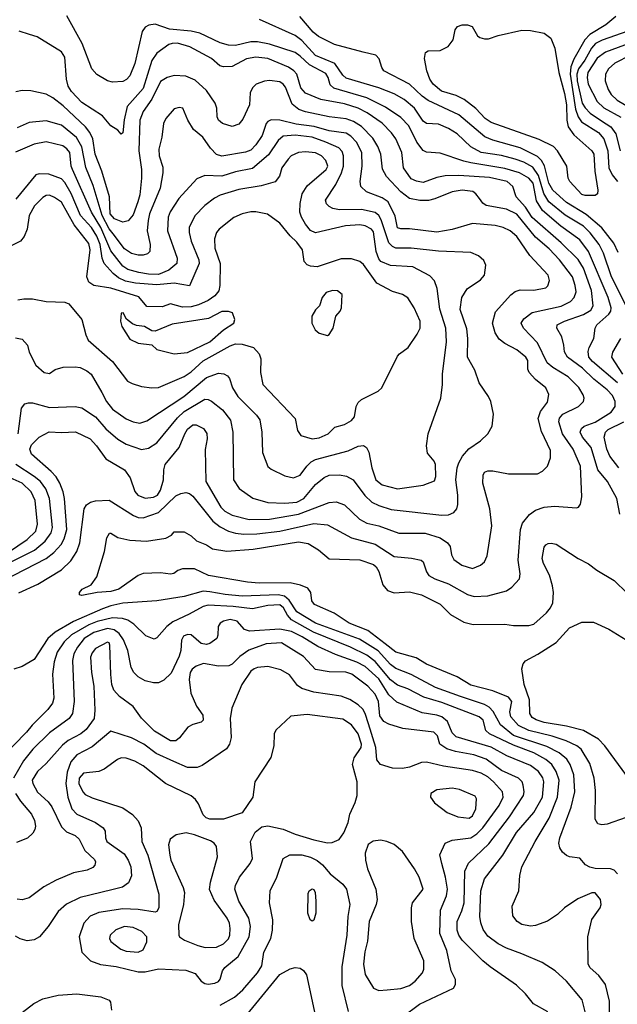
# Model space of a CAD drawing. Extents: x 997026 to 1115308, y 536381 to 619039.
# Tile 399 of 484: x 1066270 to 1069774, y 599130 to 604904. Entities that reach past the tile are written whole.
import ezdxf

# ---------------------------------------------------------------- set-up
doc = ezdxf.new("R2010")
doc.units = 0

msp = doc.modelspace()

# ---------------------------------------------------------------- linework, layer by layer
at = {"layer": '0CON20XD'}
for points in [[(1069774.9, 602774.9), (1069629.1, 602899.1), (1069607.7, 602925), (1069602.1, 602957.9), (1069607.9, 602982.1), (1069635.5, 603035), (1069643.6, 603095), (1069654.5, 603115), (1069725, 603177.5), (1069735.8, 603195), (1069738, 603215), (1069720.2, 603275), (1069605.1, 603545.1), (1069555, 603612.9), (1069442.4, 603692.4), (1069334.6, 603784.6), (1069300.9, 603840.9), (1069279.8, 603945), (1069255, 603974.3), (1069200.9, 604005), (1069115, 604031.4), (1068915.7, 604064.3), (1068873.4, 604073.4), (1068735, 604122.1), (1068655, 604126.9), (1068635, 604136.1), (1068599.2, 604185), (1068550.8, 604280.8), (1068505, 604330), (1068415, 604390.7), (1068305, 604445.6), (1068111.7, 604501.7), (1068091.4, 604521.4), (1068079.1, 604565), (1068065, 604588.5), (1067968.4, 604638.4), (1067915, 604690.7), (1067885, 604711.6), (1067735, 604760.7), (1067665, 604773.7), (1067625, 604773.2), (1067535, 604751.9), (1067495, 604753.8), (1067445, 604768.7), (1067325.6, 604825.6), (1067275, 604837), (1067149, 604849), (1067065, 604877.3), (1067027.6, 604872.4), (1067005, 604860), (1066988.6, 604835), (1066945, 604648), (1066915, 604574.5), (1066896.5, 604553.5), (1066875, 604542), (1066815, 604538.4), (1066785, 604545.3), (1066722.8, 604582.8), (1066692.5, 604615), (1066636.2, 604765), (1066545.9, 604925.9)], [(1069825.2, 603225), (1069739.2, 603395), (1069692.9, 603535), (1069667.5, 603585), (1069615, 603653.2), (1069575, 603693.2), (1069467.8, 603757.8), (1069373.3, 603835), (1069343.8, 603883.8), (1069311.1, 603991.1), (1069278.2, 604038.2), (1069225, 604068.5), (1069175, 604086.7), (1069095, 604107), (1068975, 604125.7), (1068915, 604158.4), (1068834.4, 604234.4), (1068785, 604266), (1068725, 604290.4), (1068655.5, 604294.5), (1068635, 604308.5), (1068585, 604386), (1068525, 604435.9), (1068465, 604469.5), (1068375.2, 604505.2), (1068185, 604561), (1068165, 604577.8), (1068117.3, 604647.3), (1068005, 604694.2), (1067925, 604781.4), (1067885, 604811.9), (1067675.3, 604905.3)], [(1069778.7, 603538.7), (1069753.5, 603593.5), (1069682.9, 603682.9), (1069591.9, 603761.9), (1069475, 603832.6), (1069395, 603904.2), (1069371.9, 603945), (1069347, 604047), (1069328.8, 604078.8), (1069305, 604101.6), (1069205, 604153.2), (1069045, 604198.3), (1068997.5, 604217.5), (1068845, 604345.3), (1068665, 604430), (1068629.4, 604455), (1068555.5, 604525.5), (1068405.7, 604605), (1068393.1, 604623.1), (1068377.1, 604675), (1068357.8, 604695), (1068284.4, 604714.4), (1068115, 604758.1), (1068021.5, 604805), (1067989.9, 604829.9), (1067912.8, 604922.8)], [(1069645, 603872), (1069585, 603872.2), (1069565, 603878.9), (1069495.7, 603955), (1069485.7, 603975), (1069478.6, 604045), (1069424.1, 604134.1), (1069399.7, 604159.7), (1069315, 604202.2), (1069035, 604301.2), (1068999.6, 604325), (1068945, 604382.5), (1068876, 604436), (1068830.1, 604460.1), (1068743.1, 604485), (1068694.6, 604525), (1068675, 604555.8), (1068656.4, 604605), (1068644.2, 604675.8), (1068649.3, 604710.7), (1068665, 604721.2), (1068735, 604723.5), (1068783.1, 604746.9), (1068812.5, 604785), (1068824, 604845), (1068837.5, 604865), (1068865, 604873.8), (1068895, 604873.8), (1068923.9, 604863.9), (1068955, 604810), (1068968.8, 604798.8), (1068995, 604790.8), (1069017.9, 604792.1), (1069075, 604811.4), (1069215, 604842.5), (1069265, 604841.4), (1069345, 604824.2), (1069384, 604795), (1069407.1, 604737.1), (1069430.5, 604595), (1069465, 604472), (1069476.9, 604405), (1069477.7, 604315), (1069486.2, 604276.2), (1069518.2, 604228.2), (1069625, 604135.6), (1069636.2, 604115), (1069641.2, 604015), (1069660, 603905), (1069657.1, 603882.9), (1069645, 603872)], [(1069765, 604923.3), (1069705.9, 604874.1), (1069611.9, 604818.1), (1069584, 604785), (1069518.1, 604671.8), (1069502, 604628), (1069497.1, 604585), (1069528.6, 604378.6), (1069543.8, 604333.8), (1069564.8, 604305), (1069662.8, 604242.8), (1069695.7, 604205.7), (1069717.7, 604135), (1069724.1, 604035), (1069744.1, 603994.1), (1069774.3, 603954.3)], [(1069788.6, 602005), (1069771.5, 602095), (1069717.1, 602195), (1069659.1, 602265), (1069620.9, 602395), (1069568.8, 602455), (1069556.9, 602485), (1069564.1, 602505.9), (1069579.6, 602520.4), (1069645, 602543.2), (1069737.7, 602602.3), (1069761.9, 602635), (1069761.2, 602665), (1069745, 602699.6), (1069715, 602733.3), (1069636.3, 602796.3), (1069570.7, 602860.7), (1069481.2, 602925), (1069464.3, 602955.7), (1069459.5, 602995), (1069449.4, 603045), (1069418.6, 603095), (1069420.8, 603115), (1069463.8, 603136.2), (1069575, 603174.3), (1069619.5, 603200.5), (1069632.7, 603225), (1069622.3, 603315), (1069575, 603446.4), (1069545, 603496.8), (1069445, 603595.7), (1069275, 603743.9), (1069235.4, 603805.4), (1069181.8, 603865), (1069161.8, 603925), (1069128.5, 603955), (1069025, 603978), (1068845, 603991), (1068765, 603988.6), (1068715, 603978), (1068635, 603950), (1068597, 603957), (1068565, 603971.2), (1068520.3, 604035), (1068510, 604125), (1068476, 604205), (1068450.7, 604240.7), (1068395, 604296.7), (1068307.4, 604357.4), (1068255, 604384.3), (1068175, 604410), (1068036.7, 604436.7), (1067945, 604473.3), (1067918.9, 604505), (1067894.6, 604585), (1067877.1, 604605), (1067845.6, 604625), (1067725, 604677.4), (1067655, 604684.2), (1067600, 604675), (1067515, 604629.4), (1067465, 604627.1), (1067442.8, 604632.8), (1067395, 604676.1), (1067267.1, 604745), (1067195, 604766.1), (1067165, 604765.3), (1067145, 604757.6), (1067075, 604707.8), (1067045.2, 604664.8), (1066995, 604500), (1066901.1, 604395), (1066882.8, 604317.2), (1066875, 604240), (1066865, 604232.5), (1066845.8, 604255.8), (1066805, 604282), (1066755, 604340.8), (1066635, 604418.2), (1066573.2, 604483.2), (1066555.4, 604515), (1066544.6, 604555), (1066535.3, 604685), (1066515.6, 604715), (1066373.4, 604803.4), (1066328.1, 604818.1), (1066267, 604837)], [(1069835, 604836.1), (1069685, 604783), (1069646.3, 604763.7), (1069622.9, 604737.1), (1069583.6, 604666.4), (1069545.7, 604615), (1069537.2, 604585), (1069538.8, 604545), (1069568.3, 604415), (1069585, 604387.1), (1069615, 604356.8), (1069681.6, 604311.6), (1069735.7, 604275.7), (1069764.6, 604234.6), (1069790, 604135)], [(1069965, 604809.2), (1069705, 604713.2), (1069655, 604677.9), (1069601.9, 604595), (1069596.6, 604565), (1069603.9, 604525), (1069655.3, 604425), (1069695, 604387.8), (1069795, 604331.8)], [(1069851.5, 604695), (1069760, 604650), (1069722, 604615), (1069704, 604585), (1069701.8, 604545), (1069719.7, 604495), (1069738.8, 604465), (1069772.3, 604432.3), (1069868.4, 604375)], [(1066265, 601543.1), (1066375.7, 601594.3), (1066515, 601677.7), (1066569.4, 601730.6), (1066605, 601784.4), (1066622.6, 601835), (1066647.5, 602035), (1066661.3, 602058.7), (1066685.3, 602074.7), (1066715, 602082.3), (1066795, 602086.4), (1066936.5, 601996.5), (1066965, 601984.2), (1066995, 601982.1), (1067085, 602014.7), (1067185, 602111.2), (1067215, 602126.2), (1067245, 602131.2), (1067265, 602125.4), (1067285, 602110), (1067402.8, 601962.8), (1067445, 601930.7), (1067495.2, 601905.2), (1067535, 601892.6), (1067585, 601887.3), (1067661, 601889), (1067795, 601904.8), (1067995, 601950), (1068075, 601940.6), (1068216.1, 601866.1), (1068355, 601828.6), (1068465, 601756), (1068566.9, 601746.9), (1068623.3, 601735), (1068635.6, 601725), (1068654.4, 601665), (1068669.4, 601645), (1068705, 601624.1), (1068784.8, 601594.8), (1068895, 601532.7), (1068935, 601522), (1069014.5, 601524.5), (1069125, 601554.4), (1069155.8, 601575), (1069200.6, 601625), (1069204.4, 601655), (1069191.8, 601735), (1069205.9, 601915), (1069218.6, 601951.4), (1069258.7, 602001.3), (1069295, 602027.3), (1069345.4, 602044.6), (1069405, 602051.5), (1069535, 602041.2), (1069545.7, 602044.3), (1069557.6, 602062.4), (1069566.4, 602105), (1069559, 602285), (1069514.9, 602384.9), (1069452.9, 602475), (1069431.9, 602545), (1069435, 602566.4), (1069455, 602591), (1069546.4, 602635), (1069576, 602664), (1069579.2, 602685), (1069574.1, 602704.1), (1069547.3, 602747.3), (1069485, 602808.7), (1069395, 602863.7), (1069361.8, 602891.8), (1069305, 603008.8), (1069224.5, 603095), (1069209.5, 603125), (1069225, 603148.9), (1069275, 603186.2), (1069445, 603224.7), (1069499.6, 603250.4), (1069521.6, 603275), (1069531.7, 603308.3), (1069527.6, 603345), (1069510.8, 603395), (1069435.8, 603495), (1069375, 603560.3), (1069295, 603628.8), (1069185, 603763.3), (1069125, 603793.2), (1069005, 603813.8), (1068985, 603827.2), (1068965.6, 603854.4), (1068945, 603883.3), (1068926.5, 603896.5), (1068865, 603904.7), (1068804.8, 603895.2), (1068705, 603852.5), (1068667.3, 603842.8), (1068616.8, 603843.2), (1068555, 603854.7), (1068505, 603894.7), (1068420.9, 603985), (1068397.9, 604027.9), (1068387.6, 604115), (1068370.5, 604160.5), (1068340.1, 604210.1), (1068275, 604277.5), (1068227, 604307), (1068185, 604323), (1068083.8, 604335), (1067945, 604363.8), (1067907.3, 604377.3), (1067868.5, 604408.5), (1067828.2, 604508.2), (1067815, 604526.7), (1067795, 604540), (1067735, 604546.8), (1067705, 604544.1), (1067655.7, 604525), (1067634.2, 604504.2), (1067622, 604475), (1067618, 604405), (1067579, 604321), (1067555, 604292), (1067515, 604278.6), (1067460, 604295), (1067435.5, 604315), (1067427.7, 604335), (1067425.9, 604385.9), (1067416, 604415), (1067365, 604488.2), (1067299.2, 604549.2), (1067245, 604573.1), (1067176.2, 604576.2), (1067134, 604565), (1067095, 604542.2), (1067045, 604438.8), (1066994.1, 604365.9), (1066974.8, 604315), (1066969.4, 604135), (1066985.2, 604025.2), (1066985.2, 603974.8), (1066973.9, 603876.1), (1066963.3, 603835), (1066935, 603760), (1066906.2, 603723.8), (1066875, 603715.7), (1066826.8, 603736.8), (1066800.6, 603765), (1066797, 603865), (1066751.3, 604015), (1066712.4, 604115), (1066699.3, 604205), (1066682.4, 604242.4), (1066655.8, 604275), (1066525, 604399.4), (1066464.5, 604445), (1066425, 604466.7), (1066335, 604487.5), (1066285, 604489.5), (1066248.3, 604481.7)], [(1066175, 601615.9), (1066425.2, 601744.8), (1066471.3, 601778.7), (1066514.2, 601825.8), (1066531.2, 601858.8), (1066547.4, 601915), (1066533.3, 602095), (1066525.3, 602135), (1066504.7, 602185), (1066483.7, 602223.7), (1066454.8, 602254.8), (1066339.1, 602355), (1066330, 602385), (1066338.8, 602411.2), (1066383.9, 602456.1), (1066442.1, 602487.9), (1066515, 602483.1), (1066597.8, 602487.8), (1066682.9, 602445), (1066720, 602405), (1066775, 602329.5), (1066885, 602263.5), (1066917.9, 602217.9), (1066945, 602137.5), (1066962.2, 602115), (1067005, 602098.5), (1067055, 602103.3), (1067077.9, 602115), (1067095, 602145.8), (1067113.1, 602205), (1067114.7, 602265), (1067123.4, 602295), (1067205.9, 602394.1), (1067238.2, 602475), (1067255, 602502.2), (1067285, 602527.1), (1067305, 602527.5), (1067347.4, 602507.4), (1067367.1, 602477.1), (1067368.9, 602445), (1067357.6, 602382.4), (1067361.2, 602195), (1067449.6, 602045), (1067472.4, 602022.4), (1067515, 601998.7), (1067615, 601973.2), (1067735.3, 601975.3), (1067905, 602003.4), (1068085, 602072.1), (1068125, 602076.5), (1068175, 602058.5), (1068261.5, 601975), (1068305, 601951.5), (1068375, 601935.3), (1068493.6, 601893.6), (1068646.8, 601893.2), (1068735, 601865.4), (1068779.2, 601835), (1068794.4, 601814.4), (1068801.9, 601765), (1068815, 601738), (1068862.5, 601705), (1068925, 601686.4), (1068971.2, 601705), (1068996.2, 601723.8), (1069010.9, 601759.1), (1069038.9, 601935), (1069025.6, 602035), (1068984.5, 602185), (1068986.8, 602233.2), (1068995, 602250), (1069015, 602259.2), (1069045, 602259.2), (1069135, 602240), (1069305, 602241.2), (1069335, 602256.7), (1069364.1, 602285.9), (1069382.5, 602335), (1069382.7, 602377.3), (1069328.9, 602488.9), (1069309.4, 602565), (1069323.8, 602606.2), (1069365, 602660), (1069372.5, 602705), (1069354.3, 602745), (1069294.2, 602794.2), (1069256.5, 602835), (1069250, 602855), (1069248.5, 602905), (1069237.8, 602925), (1069185, 602966.9), (1069115, 603004.5), (1069080.7, 603030.7), (1069056.9, 603066.9), (1069041.8, 603125), (1069059.8, 603190.2), (1069149.3, 603290.7), (1069175, 603309.1), (1069205, 603320), (1069285, 603317.3), (1069355, 603330.8), (1069366.8, 603343.2), (1069375.5, 603374.5), (1069368.9, 603405), (1069261.4, 603521.4), (1069185, 603632.2), (1069145, 603666.2), (1069105, 603684.6), (1069057, 603697), (1068925, 603709.2), (1068805.8, 603674.2), (1068715, 603658.8), (1068555, 603676.9), (1068505, 603677.1), (1068485, 603684.3), (1068471.8, 603751.8), (1068429.6, 603835), (1068395, 603858.8), (1068304.2, 603895), (1068271.1, 603925), (1068265.4, 603955), (1068278.6, 604045), (1068276.8, 604125), (1068244.7, 604185), (1068211.5, 604221.5), (1068185, 604238.4), (1068085, 604252.5), (1067997.5, 604277.5), (1067892, 604292), (1067795, 604315.3), (1067743.7, 604316.3), (1067725, 604307.5), (1067715.7, 604295), (1067692.5, 604225), (1067655, 604170), (1067625, 604138.1), (1067595, 604126.4), (1067455, 604103.8), (1067425, 604113.3), (1067389.7, 604149.7), (1067344, 604215), (1067289.4, 604259.4), (1067255.8, 604315), (1067227.5, 604385), (1067205, 604390), (1067175, 604381.2), (1067127.1, 604325), (1067112.9, 604295), (1067104.3, 604215), (1067085.6, 604145), (1067088.5, 604105), (1067108.9, 604038.9), (1067109.5, 604005), (1067093.9, 603915), (1067031.9, 603765), (1067023.8, 603726.2), (1067018.4, 603665), (1067034.5, 603585), (1067032.5, 603545), (1067019.7, 603530.3), (1066995, 603522.2), (1066965, 603522.7), (1066925, 603533.2), (1066885, 603560.8), (1066817.7, 603647.7), (1066795, 603677), (1066752.9, 603755), (1066701.3, 603931.3), (1066657.9, 604037.9), (1066635, 604158.9), (1066602.6, 604212.6), (1066515, 604286.2), (1066425, 604311.5), (1066325, 604300.4), (1066255, 604270.4)], [(1066261.1, 602475), (1066281.5, 602625), (1066299.6, 602650.4), (1066322.2, 602657.8), (1066345, 602657.1), (1066445, 602628.8), (1066595, 602635.4), (1066635, 602626.8), (1066715, 602575.4), (1066775.3, 602505), (1066845, 602443.3), (1066895, 602414.1), (1066985, 602383.2), (1067025, 602391.8), (1067075, 602422.1), (1067195, 602569.7), (1067234, 602606), (1067355, 602677.8), (1067375, 602677.3), (1067395, 602667.7), (1067459.6, 602615), (1067505.4, 602555), (1067520.7, 602485), (1067523.6, 602205), (1067556.7, 602155), (1067637.6, 602097.6), (1067725, 602071.6), (1067825, 602068), (1067895, 602074.4), (1067935.3, 602095), (1068005, 602177.9), (1068055, 602218.9), (1068085, 602232), (1068145, 602234.1), (1068186.4, 602226.4), (1068224.5, 602205), (1068293.4, 602113.4), (1068335.2, 602075.2), (1068375, 602054.3), (1068448.5, 602031.5), (1068745, 601998.7), (1068785, 602000), (1068815, 602012.9), (1068832.2, 602035), (1068838.5, 602061.5), (1068838.2, 602115), (1068826.4, 602205), (1068834.8, 602275), (1068844.4, 602305.6), (1068866.7, 602343.3), (1068903.4, 602386.6), (1068972, 602435), (1069014, 602475), (1069039.3, 602520.7), (1069048.7, 602591.3), (1069032.2, 602665), (1069018.6, 602695), (1068963.9, 602773.9), (1068938.7, 602848.7), (1068894.7, 602925), (1068897.1, 603035), (1068891.3, 603091.3), (1068852.9, 603205), (1068862.3, 603275), (1068893.8, 603326.2), (1068971.1, 603378.9), (1068995.7, 603405), (1069002.5, 603465), (1068991.3, 603491.3), (1068959.4, 603519.4), (1068915, 603538.5), (1068725, 603546), (1068565, 603564.3), (1068474.8, 603564.8), (1068455, 603574.2), (1068434.6, 603594.6), (1068389.9, 603729.9), (1068375, 603755.9), (1068355, 603773.2), (1068275, 603790.4), (1068145, 603789.4), (1068106.6, 603796.6), (1068085, 603807.5), (1068068.5, 603825), (1068063.5, 603846.5), (1068123.4, 603936.6), (1068157.6, 604005), (1068169.3, 604045), (1068169.2, 604105), (1068161, 604131), (1068141.7, 604151.7), (1068065.6, 604185.6), (1067985, 604215.5), (1067885, 604226.7), (1067815, 604220.3), (1067785, 604196), (1067728.8, 604111.2), (1067635, 604032), (1067535, 604012), (1067455, 603985.6), (1067355, 603990), (1067308.5, 603971.5), (1067203.8, 603855), (1067153.2, 603776.8), (1067141.2, 603745), (1067135.9, 603665), (1067192.9, 603505), (1067190.7, 603475), (1067145, 603435.3), (1067085, 603409.6), (1067025, 603411.3), (1066968.3, 603421.7), (1066905, 603439.8), (1066875, 603457.7), (1066805, 603549.4), (1066745.6, 603685), (1066690.3, 603775), (1066578.9, 604025), (1066571.7, 604045), (1066563.7, 604125), (1066547.1, 604147.1), (1066523.6, 604163.6), (1066425, 604187.8), (1066355, 604174.7), (1066245, 604126.6)], [(1066245, 603037.5), (1066285, 603031.2), (1066315.9, 602995.9), (1066326.7, 602955), (1066365, 602877.5), (1066413.3, 602835), (1066445, 602828.8), (1066478.3, 602851.7), (1066525, 602865.7), (1066595, 602868.9), (1066625, 602863.5), (1066664.2, 602845), (1066688.6, 602825), (1066752.7, 602717.3), (1066779.2, 602665), (1066815, 602619.5), (1066895, 602563.6), (1066935.4, 602545.4), (1066975, 602536.9), (1067015, 602552.2), (1067232.1, 602695), (1067365, 602805.4), (1067435, 602830.9), (1067467.4, 602827.4), (1067488.8, 602815), (1067499.5, 602799.5), (1067518.2, 602745), (1067548.5, 602695), (1067658.9, 602585), (1067677.4, 602557.4), (1067688.9, 602485), (1067694.4, 602365), (1067725, 602283.8), (1067745, 602268), (1067825, 602228), (1067875, 602216.9), (1067915, 602233.5), (1067953.3, 602285), (1067979.7, 602310.3), (1068005, 602324.2), (1068195.3, 602374.7), (1068255, 602402.9), (1068285, 602407.5), (1068304.3, 602394.3), (1068317.6, 602367.6), (1068334.5, 602275), (1068359.1, 602205), (1068395, 602175.5), (1068485, 602152.5), (1068635, 602174.4), (1068701.2, 602198.8), (1068710, 602225), (1068708.6, 602295), (1068700, 602315), (1068660.9, 602360.9), (1068654.3, 602405), (1068665.6, 602475), (1068740, 602685), (1068749.5, 602765), (1068749.5, 602825), (1068772.7, 603015), (1068768.8, 603095), (1068733, 603207), (1068718.1, 603328.1), (1068701.9, 603371.9), (1068675, 603402.2), (1068575, 603454.6), (1068445, 603462.9), (1068386.9, 603485), (1068375, 603502), (1068360.9, 603545), (1068345, 603659.2), (1068331.9, 603675), (1068295, 603694.7), (1068265, 603701.9), (1068180, 603695), (1068005, 603653.4), (1067975, 603668.5), (1067945, 603704.4), (1067921.5, 603745), (1067912.3, 603775), (1067913.8, 603826.2), (1067926.9, 603883.1), (1067955, 603930), (1068066.4, 604025), (1068076.1, 604045), (1068065, 604077.5), (1068039.4, 604105), (1068005, 604123.9), (1067945, 604128.7), (1067905, 604124.5), (1067861.2, 604105), (1067845, 604086.2), (1067807.5, 604035), (1067794.2, 603985.8), (1067767.8, 603952.2), (1067685, 603929.6), (1067555, 603908.9), (1067446, 603875), (1067411.7, 603858.3), (1067355, 603814.5), (1067297, 603753), (1067264.6, 603685), (1067264, 603655), (1067274.7, 603605), (1067319.7, 603495), (1067322.8, 603475), (1067265, 603343.3), (1067175, 603358.9), (1067075, 603348.6), (1066948.9, 603358.9), (1066891.3, 603371.3), (1066850.4, 603390.4), (1066819.2, 603415), (1066765.3, 603475), (1066754.5, 603504.5), (1066741.3, 603585), (1066722.1, 603635), (1066691.1, 603685), (1066627, 603755), (1066571.3, 603885), (1066535, 603948.9), (1066515, 603970.7), (1066441.7, 603998.3), (1066385, 604000), (1066365, 603994), (1066247.6, 603852.4)], [(1066259.7, 603260.3), (1066295, 603267.1), (1066345, 603267.1), (1066425, 603251.9), (1066535, 603247.1), (1066557.9, 603237.9), (1066635.3, 603145.3), (1066657.1, 603055), (1066671.5, 603025), (1066815, 602899.1), (1066902.5, 602785), (1066929.8, 602769.8), (1066983.7, 602753.7), (1067045, 602744.6), (1067085, 602747.1), (1067235, 602810.6), (1067275, 602838.2), (1067345, 602903.8), (1067505, 602990.7), (1067535, 603002.2), (1067575, 603001.9), (1067641.2, 602981.2), (1067673.8, 602945), (1067683.9, 602915), (1067681.5, 602835), (1067695.6, 602765), (1067885.4, 602565.4), (1067898.9, 602495), (1067918, 602465), (1067985, 602445.5), (1068025, 602451.5), (1068078, 602475), (1068117.5, 602515), (1068175, 602530), (1068216.4, 602553.6), (1068232.2, 602575), (1068242.9, 602635), (1068255, 602659.2), (1068275, 602675.6), (1068371.2, 602725), (1068394, 602745), (1068485, 602930), (1068496.7, 602945), (1068547.9, 602982.1), (1068600.2, 603059.8), (1068617.8, 603095), (1068617.8, 603135), (1068582.2, 603215), (1068545, 603272.5), (1068515, 603291.9), (1068455, 603310), (1068365, 603359.6), (1068285, 603467.7), (1068265, 603486.1), (1068215, 603500.6), (1068155, 603502.1), (1068015, 603454.7), (1067975, 603457.6), (1067955, 603467.1), (1067938.2, 603485), (1067927.3, 603555), (1067895, 603598.8), (1067856.3, 603636.3), (1067795, 603711.5), (1067723.4, 603763.4), (1067655, 603777.3), (1067625, 603777.3), (1067574.7, 603765.3), (1067526.5, 603743.5), (1067438.9, 603675), (1067424.5, 603655), (1067412.1, 603617.9), (1067414, 603565), (1067446.3, 603475), (1067443.4, 603345), (1067436.9, 603313.1), (1067414.6, 603285), (1067375, 603257.1), (1067319, 603231), (1067275, 603219.8), (1067225, 603217.6), (1067155, 603236.7), (1067105, 603220.8), (1067015, 603222.5), (1066967.9, 603277.9), (1066805, 603329.3), (1066704.7, 603344.7), (1066675.3, 603365.3), (1066663.1, 603395), (1066684.3, 603555), (1066675, 603591.5), (1066590.2, 603700.2), (1066515, 603833.2), (1066475, 603862.2), (1066445, 603874.7), (1066425, 603872.2), (1066405, 603860.9), (1066357.6, 603812.4), (1066326.2, 603755), (1066313.9, 603676.1), (1066296.6, 603633.4), (1066274.7, 603605.3), (1066225, 603580.4)], [(1068075, 603052.5), (1068085, 603057.5), (1068108, 603095), (1068123.3, 603165), (1068150, 603195), (1068156.7, 603215), (1068161.7, 603291.7), (1068133, 603313), (1068105, 603316.2), (1068067.5, 603305), (1068043.3, 603275), (1068027.5, 603225), (1068005, 603202.5), (1067983.8, 603165), (1067982, 603125), (1068003.3, 603085), (1068026.1, 603066.1), (1068075, 603052.5)], [(1067175, 602944.3), (1067255, 602952.1), (1067385.2, 603014.8), (1067464.7, 603085.3), (1067526, 603125), (1067531.2, 603145), (1067517.5, 603185), (1067495, 603192), (1067455, 603191.9), (1067377.7, 603152.2), (1067165, 603118.2), (1067065, 603076.7), (1067045, 603080), (1067002.5, 603105), (1066955, 603110.8), (1066931.1, 603121.1), (1066896.9, 603146.9), (1066876.2, 603185), (1066865, 603182.5), (1066861.2, 603135), (1066868.8, 603105), (1066915, 603031.2), (1066965, 603006.2), (1067045, 602996.7), (1067075, 602970), (1067175, 602944.3)], [(1069806, 602825), (1069741.8, 602925), (1069747.5, 602955), (1069794.7, 603035)], [(1069782.6, 602275), (1069730.2, 602345), (1069713.2, 602385), (1069697.5, 602455), (1069704.3, 602485), (1069719.6, 602500.4), (1069811.5, 602545)], [(1066180.7, 601705), (1066356.1, 601793.9), (1066420, 601845), (1066453.8, 601895), (1066463, 601925), (1066445.5, 602095.5), (1066423.3, 602153.3), (1066391.9, 602195), (1066355.4, 602225.4), (1066247.7, 602295)], [(1066205, 601780.7), (1066313.1, 601855), (1066364.7, 601905), (1066374.8, 601945), (1066361.4, 602085), (1066336.8, 602135), (1066284.6, 602185), (1066215, 602217)], [(1069825, 600224.4), (1069715, 600185.7), (1069682.5, 600182.5), (1069658.8, 600188.8), (1069644.2, 600215), (1069645.6, 600384.4), (1069638.2, 600455), (1069612.3, 600542.3), (1069561.5, 600625), (1069535.8, 600645.8), (1069474.6, 600674.6), (1069392.2, 600702.2), (1069255.1, 600735.1), (1069195.3, 600765), (1069150, 600815), (1069144, 600845), (1069155.5, 600905), (1069135, 600930.9), (1069045, 600968.8), (1068915, 601001.6), (1068835, 601049.6), (1068655, 601123.8), (1068595, 601161.5), (1068475, 601195.3), (1068412.8, 601242.8), (1068311.1, 601321.1), (1068202.2, 601365), (1068113.5, 601423.5), (1067998.8, 601475), (1067982, 601495), (1067978, 601545), (1067959.7, 601569.7), (1067917.1, 601587.1), (1067855, 601601.2), (1067675, 601599.7), (1067605, 601604.7), (1067377.5, 601645), (1067295, 601683.3), (1067225, 601683.3), (1067196.4, 601673.6), (1067173.9, 601656.1), (1067155, 601652.5), (1067095, 601660.8), (1066995, 601656), (1066965, 601644.2), (1066851.2, 601565), (1066805, 601550.6), (1066724.5, 601545.5), (1066635, 601526.7), (1066621.7, 601531.7), (1066620, 601545), (1066636.7, 601565), (1066689.7, 601590.3), (1066722.7, 601637.3), (1066768.1, 601785), (1066781.4, 601865), (1066797, 601893), (1066805, 601893.3), (1066845, 601867.1), (1066915, 601851.1), (1067013.4, 601846.6), (1067127.3, 601862.7), (1067159.3, 601880.7), (1067175, 601900), (1067235, 601900), (1067275, 601876.7), (1067307.3, 601847.3), (1067365, 601823.8), (1067400.5, 601800.5), (1067485, 601786.9), (1067638.3, 601798.3), (1067905, 601841.1), (1067962, 601832), (1068021.2, 601795), (1068085, 601742), (1068265.3, 601735.3), (1068345, 601708.9), (1068360.5, 601695), (1068375, 601668.6), (1068398.9, 601588.9), (1068427.1, 601557.1), (1068465, 601542.5), (1068555, 601547.9), (1068625, 601531.8), (1068735, 601476.5), (1068796.2, 601416.2), (1068875, 601370.6), (1068927.9, 601357.9), (1069115, 601359.5), (1069165, 601351.5), (1069255, 601350.5), (1069285, 601359.4), (1069358.5, 601425), (1069382.7, 601455), (1069395.4, 601485), (1069399.1, 601545), (1069394.6, 601584.6), (1069376.9, 601646.9), (1069340.4, 601715), (1069332.7, 601745), (1069345, 601811.2), (1069354.2, 601825), (1069368, 601832), (1069385.6, 601834.4), (1069415, 601827.5), (1069543.8, 601743.8), (1069605, 601712.5), (1069653.8, 601675), (1069755, 601615.7), (1069831.1, 601541.1)], [(1069775.3, 599895.3), (1069755, 599915.5), (1069733.2, 599923.2), (1069645, 599925.9), (1069612.9, 599932.9), (1069588, 599948), (1069555, 599986.9), (1069494.1, 599994.1), (1069475, 600002), (1069452.3, 600022.3), (1069436.9, 600046.9), (1069430.4, 600075), (1069436, 600105), (1069504.1, 600285), (1069524.8, 600375), (1069519.8, 600475), (1069498.4, 600535), (1069477.2, 600567.2), (1069433.6, 600603.6), (1069361.6, 600641.6), (1069165, 600706.7), (1069089.3, 600769.3), (1069046.6, 600846.6), (1069022.8, 600872.8), (1068995, 600887.8), (1068855, 600934.4), (1068707.5, 600987.5), (1068565, 601063), (1068475, 601098.9), (1068445, 601122.5), (1068372, 601202), (1068261.8, 601271.8), (1068005, 601365.6), (1067895, 601431.7), (1067850.6, 601500.6), (1067822.4, 601522.4), (1067785, 601530.4), (1067575, 601522.6), (1067475, 601532.1), (1067385, 601549.2), (1067345, 601552.2), (1067235, 601521.9), (1067075, 601495.4), (1066875, 601482), (1066805, 601467), (1066755, 601449.1), (1066585.1, 601374.9), (1066477.5, 601312.5), (1066434.7, 601275), (1066355, 601151.2), (1066285, 601110), (1066235, 601094.2)], [(1069726.2, 598915), (1069727.6, 599147.6), (1069704.5, 599245), (1069665, 599298.1), (1069615, 599344), (1069602.9, 599365), (1069601.3, 599525), (1069624, 599626), (1069673.3, 599695), (1069680, 599715), (1069674.4, 599745), (1069645, 599784.2), (1069625, 599784.3), (1069542.4, 599747.6), (1069463.9, 599696.1), (1069422.8, 599657.2), (1069365, 599617.1), (1069295, 599591.4), (1069265, 599588.1), (1069215, 599597.5), (1069186, 599615), (1069162.3, 599647.7), (1069157.5, 599705), (1069195.7, 599795.7), (1069201.5, 599885), (1069214.5, 599935), (1069292.3, 600085), (1069375, 600220.5), (1069424, 600345), (1069432.2, 600445), (1069415.5, 600495.5), (1069390, 600535), (1069355, 600564.8), (1069285, 600603.7), (1069165, 600649.1), (1069025, 600715.3), (1069002.9, 600735), (1068987.9, 600795), (1068964.4, 600815), (1068745, 600900.4), (1068640.4, 600930.4), (1068545, 600979), (1068485, 601001), (1068445, 601033.4), (1068355, 601140.6), (1068305, 601177.6), (1068208.8, 601225), (1067992.6, 601312.6), (1067864.4, 601384.4), (1067840.8, 601410.8), (1067816.8, 601455), (1067795, 601472), (1067725, 601468.4), (1067635, 601449.3), (1067522.6, 601462.6), (1067375, 601470), (1067345, 601463.4), (1067263.2, 601416.8), (1067167.6, 601372.4), (1067133.6, 601345), (1067075, 601278.8), (1067059.3, 601270.7), (1067010.2, 601290.2), (1066939, 601359), (1066905, 601381.6), (1066873, 601393), (1066815, 601396.6), (1066725, 601374.9), (1066675, 601354.6), (1066573.6, 601296.4), (1066531.1, 601255), (1066489.5, 601195), (1066472.1, 601137.9), (1066462.9, 601065), (1066470.7, 600925), (1066463.1, 600895), (1066435, 600857.8), (1066342.5, 600767.5), (1066310.9, 600725), (1066159.3, 600570.7)], [(1069585.3, 599085), (1069568.5, 599155), (1069475, 599265.6), (1069410, 599325), (1069333.8, 599373.8), (1069215, 599426.2), (1069125, 599458.2), (1069075, 599483.8), (1069015, 599528.9), (1068988, 599568), (1068972.8, 599607.2), (1068968.7, 599645), (1068974, 599795), (1068994.6, 599865), (1069102.7, 600005), (1069183.4, 600136.6), (1069285, 600255.4), (1069335.2, 600345), (1069343.9, 600435), (1069337.4, 600457.4), (1069311.8, 600495), (1069265, 600530.5), (1069125.9, 600585.9), (1069035, 600636.8), (1068828.4, 600698.4), (1068805, 600722.1), (1068778.7, 600788.7), (1068745, 600815.7), (1068715, 600826.1), (1068629.1, 600839.1), (1068481.3, 600901.3), (1068435, 600944.1), (1068375, 601037.6), (1068295, 601111.3), (1068247.1, 601137.1), (1068121.3, 601181.3), (1068017.6, 601227.6), (1067926.7, 601285), (1067864.5, 601315), (1067795, 601330), (1067617, 601317), (1067588.6, 601328.6), (1067545, 601377.4), (1067505, 601387.1), (1067465, 601376.6), (1067445.3, 601364.7), (1067434.5, 601345), (1067432.7, 601295), (1067425.5, 601275), (1067384.8, 601245.2), (1067365, 601240.3), (1067335, 601245.8), (1067275, 601296), (1067255, 601298.4), (1067231.5, 601288.5), (1067218.4, 601265), (1067215.9, 601205), (1067205, 601171.9), (1067158.3, 601071.7), (1067115, 601030), (1067085, 601015.3), (1067055, 601014.7), (1067005, 601026.6), (1066965, 601050), (1066938.9, 601075), (1066924, 601104), (1066903.9, 601205), (1066878, 601268), (1066853.9, 601303.9), (1066825, 601325.5), (1066785, 601332.9), (1066705, 601310.1), (1066649.2, 601275), (1066608.8, 601225), (1066586.7, 601185), (1066580.2, 601145), (1066589.5, 600905), (1066580, 600835), (1066560, 600805), (1066445, 600721.8), (1066347.6, 600625), (1066293, 600557), (1066234.8, 600455)], [(1069838.5, 600455), (1069700.4, 600645), (1069664.3, 600684.3), (1069574.8, 600734.8), (1069475, 600760.9), (1069345, 600782.5), (1069298.1, 600798.1), (1069275, 600812.5), (1069261.8, 600835), (1069259.6, 600915), (1069228.6, 601005), (1069215, 601097.5), (1069222.9, 601127.1), (1069235.4, 601144.6), (1069307.6, 601182.4), (1069415, 601250.9), (1069493, 601337), (1069565, 601370.6), (1069635, 601370.6), (1069725, 601329.4), (1069851.7, 601251.7)], [(1069366.3, 599086.3), (1069282.2, 599132.2), (1069235, 599190.6), (1069182.6, 599242.6), (1069028.6, 599348.6), (1068985, 599384.5), (1068864.5, 599505), (1068845.4, 599535), (1068835.4, 599565), (1068834.7, 599615), (1068862.9, 599677.1), (1068875.6, 599725), (1068879, 599911), (1068901.8, 599958.2), (1069020.2, 600069.8), (1069141.8, 600228.2), (1069223.8, 600355), (1069227.7, 600375), (1069222.7, 600415), (1069215.5, 600435), (1069195.5, 600455), (1069095, 600501.4), (1069005, 600567.7), (1068932.2, 600592.2), (1068825, 600612.5), (1068775, 600628.8), (1068732.9, 600655), (1068720, 600705), (1068698.8, 600725), (1068517.2, 600747.2), (1068435, 600772.7), (1068405, 600788.9), (1068382.3, 600822.3), (1068373.8, 600905), (1068355, 600949.1), (1068311.8, 600995), (1068217.5, 601065), (1068181.7, 601078.3), (1068085, 601078.9), (1068005, 601092.7), (1067935, 601170), (1067805, 601249.6), (1067715, 601243.6), (1067614.2, 601205.8), (1067560.2, 601169.7), (1067516.4, 601123.6), (1067495.4, 601114.6), (1067435, 601112.5), (1067348, 601128), (1067305, 601111.8), (1067281.5, 601095), (1067269.6, 601075), (1067264.6, 601034.6), (1067273.5, 600955), (1067307.5, 600877.5), (1067344, 600825), (1067346.2, 600795), (1067335, 600783.8), (1067285, 600770.8), (1067255.5, 600754.5), (1067207, 600693), (1067185, 600675.7), (1067155, 600675.6), (1067060.6, 600730.6), (1066985, 600808.6), (1066936.1, 600876.1), (1066856.2, 600935), (1066822.7, 600972.7), (1066810.8, 601005), (1066804.5, 601064.5), (1066799.5, 601235), (1066795, 601248.8), (1066785, 601254), (1066715, 601216.5), (1066695, 601191.4), (1066686, 601165), (1066690.7, 601075), (1066704.5, 600995), (1066711.5, 600855), (1066706, 600805), (1066659, 600741), (1066628.2, 600715), (1066555, 600675.9), (1066521.5, 600648.5), (1066425, 600541.1), (1066375.3, 600494.7), (1066343.8, 600445), (1066346.4, 600425), (1066374.2, 600374.2), (1066436.4, 600316.4), (1066458.1, 600288.1), (1066515, 600171.1), (1066545, 600141.5), (1066595, 600118.8), (1066618.6, 600098.6), (1066652.5, 600032.5), (1066708.7, 599978.7), (1066714, 599965), (1066711.2, 599945), (1066698.3, 599931.7), (1066665, 599915.8), (1066585, 599901.4), (1066485, 599857.9), (1066412.4, 599817.6), (1066325, 599754.4), (1066285, 599742.9), (1066255.6, 599745.6)], [(1068515, 599057.1), (1068615, 599130), (1068814, 599225), (1068824.4, 599245.6), (1068824.4, 599275), (1068800, 599325), (1068774.2, 599445), (1068732.8, 599545), (1068737.4, 599682.6), (1068771.8, 599765), (1068778, 599805), (1068767.3, 599875), (1068745.5, 599954.5), (1068733.7, 600006.3), (1068764.2, 600075), (1068805, 600093.1), (1068915, 600106.2), (1068951.1, 600128.9), (1068985.8, 600165), (1069081.4, 600295), (1069104.7, 600345), (1069101.2, 600375), (1069048.8, 600435), (1069015, 600463.2), (1068975, 600484.2), (1068925, 600500.3), (1068755, 600525.9), (1068655, 600550.3), (1068625, 600548.2), (1068555, 600519.6), (1068515, 600512.3), (1068455.4, 600515.4), (1068386.2, 600536.2), (1068365, 600563.3), (1068357.7, 600635), (1068315.1, 600775.1), (1068295.7, 600835.7), (1068281.2, 600861.2), (1068255, 600886.7), (1068205, 600916.8), (1068155, 600936.8), (1067995, 600960.7), (1067925, 600981.8), (1067899.9, 600999.9), (1067851.5, 601061.5), (1067801.3, 601091.3), (1067725, 601110.8), (1067665, 601104), (1067645, 601098), (1067625, 601082.9), (1067572, 601005), (1067513.3, 600866.7), (1067503.3, 600805), (1067509.3, 600695), (1067500.5, 600655), (1067482.1, 600627.9), (1067339.5, 600530.5), (1067311.1, 600518.9), (1067255, 600518), (1067173.2, 600553.2), (1067071.2, 600601.2), (1066997.9, 600655), (1066925, 600692.2), (1066805, 600731.8), (1066695, 600639.1), (1066605, 600592.6), (1066569.2, 600550.8), (1066548.4, 600491.6), (1066540.7, 600425), (1066551.9, 600345), (1066575.6, 600275.6), (1066605.6, 600245.6), (1066714.4, 600195), (1066760, 600165), (1066771.9, 600145), (1066773.1, 600105), (1066781.4, 600085), (1066882.2, 600012.2), (1066906, 599975), (1066922, 599935), (1066926.7, 599883.3), (1066908.1, 599841.9), (1066873, 599817), (1066809.9, 599800.1), (1066625, 599755.3), (1066545, 599717.1), (1066495.8, 599674.2), (1066436.7, 599585), (1066385.8, 599525), (1066355, 599506.9), (1066315, 599502.5), (1066273.1, 599513.1), (1066245, 599530)], [(1067375, 599248.6), (1067415, 599254.3), (1067435, 599264), (1067445, 599276.7), (1067459.4, 599325), (1067472.2, 599345), (1067551, 599409), (1067616.4, 599525), (1067622.9, 599585), (1067614.1, 599635), (1067554.6, 599735), (1067531.5, 599805), (1067535, 599826.2), (1067558.9, 599875), (1067620.6, 599955), (1067634.3, 599985), (1067623.1, 600085), (1067650.6, 600139.4), (1067690.5, 600169.5), (1067725, 600176), (1067815, 600156.7), (1067885, 600127.7), (1067995, 600093.8), (1068075, 600076.5), (1068102.2, 600077.8), (1068143, 600097), (1068171.2, 600135), (1068196, 600195), (1068205.7, 600244.3), (1068236.6, 600313.4), (1068247.8, 600355), (1068249.1, 600435), (1068221.8, 600535), (1068230.9, 600575), (1068273.1, 600635), (1068273.8, 600655), (1068255.4, 600715), (1068215, 600768.1), (1068165, 600802.2), (1067955, 600829.5), (1067860.3, 600819.7), (1067772.7, 600737.3), (1067762, 600715), (1067760, 600645), (1067742.8, 600577.2), (1067648.8, 600435), (1067637.5, 600345), (1067575, 600253.3), (1067465, 600215.8), (1067384.2, 600215.8), (1067363.5, 600223.5), (1067345, 600241.4), (1067318.8, 600305), (1067301.5, 600331.5), (1067275, 600352.5), (1067125.3, 600425.3), (1066995, 600528.2), (1066945, 600555.5), (1066895, 600573.5), (1066865.6, 600574.4), (1066844.5, 600565.5), (1066765, 600508.6), (1066735, 600494.4), (1066645, 600484.4), (1066619.2, 600455), (1066617.5, 600425), (1066640, 600375), (1066655, 600359.4), (1066695, 600340), (1066875, 600281.9), (1066932.4, 600242.4), (1066965.6, 600205), (1066981.8, 600165), (1066986.2, 600085), (1067021.2, 600005), (1067085.4, 599775.4), (1067085.4, 599695), (1067075, 599674.2), (1067065, 599670), (1066965.3, 599685.3), (1066875, 599688.9), (1066735, 599668.9), (1066682.8, 599647.2), (1066645.5, 599605), (1066619.4, 599525), (1066635, 599436.2), (1066686, 599385), (1066744, 599364), (1066835, 599351.3), (1066965, 599319.6), (1067005, 599320.8), (1067085, 599337.8), (1067245, 599328.9), (1067299.7, 599309.7), (1067335, 599266.2), (1067355, 599252.5), (1067375, 599248.6)], [(1068905, 600222.1), (1068925, 600235.6), (1068944.7, 600275), (1068949.2, 600335), (1068940, 600350), (1068849.1, 600389.1), (1068805, 600397.5), (1068715, 600387.9), (1068680, 600365), (1068678.6, 600345), (1068701.4, 600311.4), (1068775.4, 600255.4), (1068838.5, 600228.5), (1068905, 600222.1)], [(1066246.4, 600365), (1066275, 600320.8), (1066338.8, 600245), (1066356.7, 600206.7), (1066362.5, 600175), (1066358.9, 600155), (1066346.7, 600133.3), (1066316.1, 600103.9), (1066250.7, 600079.3)], [(1067356.9, 599463.1), (1067425, 599464.6), (1067465, 599483.8), (1067495, 599514.4), (1067503.1, 599535), (1067503.8, 599575), (1067499.6, 599605), (1067486.8, 599635), (1067410.5, 599740.5), (1067383, 599803), (1067388.5, 599845), (1067430.4, 599995), (1067424.6, 600054.6), (1067410.6, 600075), (1067388.3, 600088.3), (1067295, 600124.3), (1067245.3, 600134.7), (1067187.2, 600122.8), (1067152.6, 600097.4), (1067143.3, 600065), (1067149.7, 600005), (1067156.7, 599975), (1067228.7, 599815), (1067236.2, 599785), (1067230.9, 599715), (1067200.4, 599595), (1067202.9, 599535), (1067207.5, 599525), (1067236, 599506), (1067315.2, 599475.2), (1067356.9, 599463.1)], [(1068375, 599211.1), (1068425, 599214.5), (1068505, 599221.5), (1068555, 599240.5), (1068587.8, 599265), (1068631.1, 599315), (1068639.6, 599335), (1068640, 599385), (1068583.1, 599515), (1068566.4, 599615), (1068566.5, 599695), (1068573.3, 599725), (1068635.6, 599805), (1068613.1, 599875), (1068585.5, 599925), (1068515.4, 600025.4), (1068466.6, 600066.6), (1068422.5, 600085), (1068385, 600092.5), (1068343, 600087), (1068312.7, 600067.3), (1068295.8, 600015), (1068297.8, 599975), (1068309.5, 599925), (1068358.9, 599805), (1068365.7, 599745), (1068360.6, 599715), (1068318.9, 599615), (1068309.1, 599499.1), (1068293.6, 599436.4), (1068285.4, 599365.4), (1068295.6, 599305), (1068345, 599224.4), (1068375, 599211.1)], [(1067446.1, 599123.9), (1067529, 599171), (1067578.2, 599215), (1067665.4, 599315), (1067690.8, 599355), (1067700.7, 599435), (1067742.2, 599515), (1067752.8, 599565), (1067753.4, 599625), (1067733.8, 599725), (1067737.9, 599795), (1067777.3, 599875), (1067815, 599984.2), (1067854.2, 600005.8), (1067925, 600006.8), (1067975, 599992.4), (1068015, 599972.9), (1068045, 599947.5), (1068089.5, 599895), (1068164.4, 599835), (1068187.1, 599805), (1068205.4, 599715), (1068193.1, 599645), (1068188.7, 599535), (1068159.4, 599349.4)], [(1067985, 599617.5), (1067973.3, 599625), (1067960, 599665), (1067960.7, 599779.3), (1067967.5, 599795), (1067985, 599806.7), (1067995, 599802.5), (1068002, 599785), (1068005.7, 599734.3), (1068005.6, 599665), (1067995, 599622.5), (1067985, 599617.5)], [(1066965, 599434.7), (1066995, 599448.1), (1067016.1, 599495), (1067016.2, 599525), (1066987, 599557), (1066935, 599579.7), (1066885, 599585.8), (1066833.5, 599566.5), (1066800, 599535), (1066796.9, 599515), (1066805, 599498.9), (1066863.9, 599453.9), (1066895, 599442.2), (1066965, 599434.7)], [(1067601.3, 599068.7), (1067795, 599303.8), (1067855, 599338.6), (1067885, 599345.8), (1067915, 599342), (1067935, 599328.8), (1067952.5, 599302.5), (1068002.8, 599065)], [(1068159.4, 599349.4), (1068159.3, 599239.3), (1068196.6, 599086.6)], [(1066285, 599081.4), (1066352.5, 599135), (1066405, 599162.2), (1066495, 599183.3), (1066605, 599190.5), (1066745, 599173.3), (1066794.2, 599154.2), (1066802.3, 599142.3), (1066808.8, 599095)]]:
    msp.add_lwpolyline(points, dxfattribs=at)

doc.saveas('drawing.dxf')
